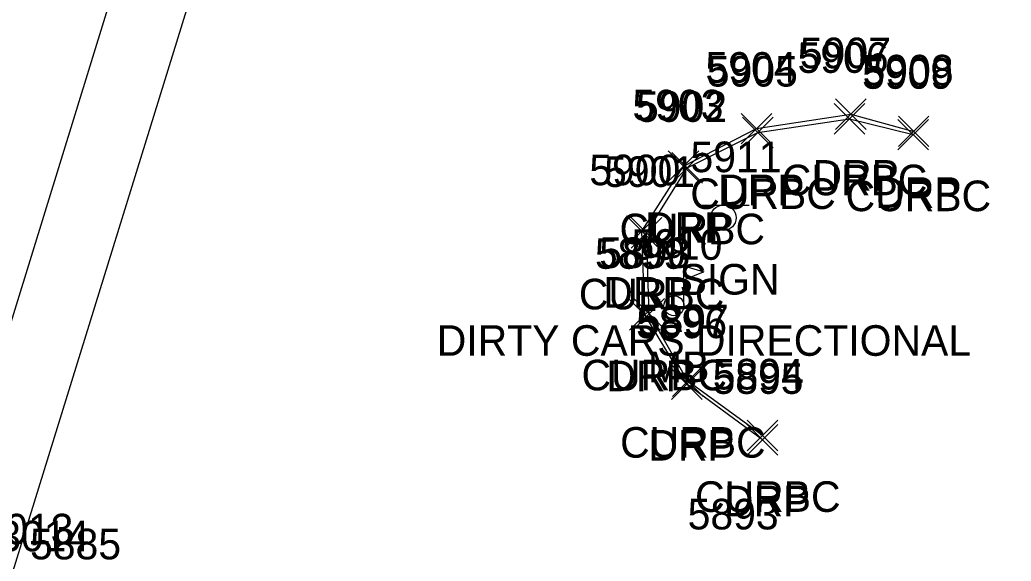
# Model space of a CAD drawing. Extents: x 1462089 to 1464015, y 730534 to 736144.
# Drawn here: x 1462428.6 to 1462493.4, y 730685.7 to 730721.1 of the extents above; entities that cross this region are included whole.
import ezdxf

# ---------------------------------------------------------------- set-up
doc = ezdxf.new("R2010")
doc.units = 0
for name, color, linetype in [('L_A', 7, 'Continuous'), ('L_I', 7, 'Continuous'), ('LMB', 7, 'Continuous'), ('R_A', 7, 'Continuous'), ('R_I', 7, 'Continuous'), ('R_TIC', 7, 'Continuous'), ('RC', 7, 'Continuous'), ('RDP', 7, 'Continuous'), ('RSW', 7, 'Continuous'), ('S_A', 7, 'Continuous'), ('S_C', 7, 'Continuous'), ('S_I', 7, 'Continuous'), ('SSGN', 7, 'Continuous'), ('U_I', 7, 'Continuous')]:
    doc.layers.add(name, color=color, linetype=linetype)

msp = doc.modelspace()

# ---------------------------------------------------------------- linework, layer by layer
at = {"layer": 'LMB'}
for p, q in [((1462472.046, 730704.979), (1462473.34, 730704.597)), ((1462472.052, 730702.387), (1462472.051, 730704.981)), ((1462472.051, 730704.079), (1462473.334, 730704.588)), ((1462471.396, 730702.378), (1462471.396, 730702.378))]:
    msp.add_line(p, q, dxfattribs=at)
msp.add_circle((1462471.396, 730702.378), 0.656, dxfattribs=at)
at = {"layer": 'R_TIC'}
for points in [[(1462481.863, 730713.595), (1462483.863, 730715.595)], [(1462483.863, 730713.595), (1462481.863, 730715.595)], [(1462481.964, 730713.894), (1462483.964, 730715.894)], [(1462483.964, 730713.894), (1462481.964, 730715.894)], [(1462475.79, 730712.949), (1462477.79, 730714.949)], [(1462477.79, 730712.949), (1462475.79, 730714.949)], [(1462475.883, 730712.701), (1462477.883, 730714.701)], [(1462477.883, 730712.701), (1462475.883, 730714.701)], [(1462486.031, 730712.557), (1462488.031, 730714.557)], [(1462488.031, 730712.557), (1462486.031, 730714.557)], [(1462486.063, 730712.772), (1462488.063, 730714.772)], [(1462488.063, 730712.772), (1462486.063, 730714.772)], [(1462471.018, 730710.49), (1462473.018, 730712.49)], [(1462473.018, 730710.49), (1462471.018, 730712.49)], [(1462471.254, 730710.391), (1462473.254, 730712.391)], [(1462473.254, 730710.391), (1462471.254, 730712.391)], [(1462468.289, 730706.252), (1462470.289, 730708.252)], [(1462470.289, 730706.252), (1462468.289, 730708.252)], [(1462468.599, 730706.14), (1462470.599, 730708.14)], [(1462470.599, 730706.14), (1462468.599, 730708.14)], [(1462468.496, 730700.791), (1462470.496, 730702.791)], [(1462470.496, 730700.791), (1462468.496, 730702.791)], [(1462468.775, 730700.847), (1462470.775, 730702.847)], [(1462470.775, 730700.847), (1462468.775, 730702.847)], [(1462471.232, 730696.259), (1462473.232, 730698.259)], [(1462473.232, 730696.259), (1462471.232, 730698.259)], [(1462471.295, 730696.447), (1462473.295, 730698.447)], [(1462473.295, 730696.447), (1462471.295, 730698.447)], [(1462476.191, 730692.905), (1462478.191, 730694.905)], [(1462478.191, 730692.905), (1462476.191, 730694.905)], [(1462476.174, 730692.618), (1462478.174, 730694.618)], [(1462478.174, 730692.618), (1462476.174, 730694.618)]]:
    msp.add_lwpolyline(points, dxfattribs=at)
at = {"layer": 'RC'}
msp.add_lwpolyline([(1462477.191, 730693.905), (1462472.295, 730697.447), (1462469.775, 730701.847), (1462469.599, 730707.14), (1462472.254, 730711.391), (1462476.883, 730713.701), (1462482.863, 730714.595), (1462487.031, 730713.557)], dxfattribs=at)
at = {"layer": 'RDP'}
msp.add_lwpolyline([(1462477.174, 730693.618), (1462472.232, 730697.259), (1462469.496, 730701.791), (1462469.289, 730707.252), (1462472.018, 730711.49), (1462476.79, 730713.949), (1462482.964, 730714.894), (1462487.063, 730713.772)], dxfattribs=at)
at = {"layer": 'RSW'}
for points in [[(1462411.78, 730660.96), (1462413.375, 730666.326), (1462420.616, 730677.969), (1462422.516, 730683.357), (1462438.143, 730733.978), (1462442.863, 730748.711), (1462450.22, 730769.258), (1462462.602, 730809.869), (1462469.677, 730832.394), (1462475.297, 730861.235), (1462478.395, 730877.187), (1462489.057, 730911.55)], [(1462415.196, 730659.689), (1462417.674, 730664.088), (1462425.293, 730676.369), (1462427.816, 730683.782), (1462442.002, 730729.636), (1462442.779, 730732.808), (1462445.728, 730742.244), (1462455.055, 730768.12), (1462467.301, 730808.318), (1462474.256, 730831.161), (1462480.008, 730860.315), (1462483.021, 730875.428), (1462493.434, 730909.857)]]:
    msp.add_lwpolyline(points, dxfattribs=at)
at = {"layer": 'SSGN'}
for p, q in [((1462472.976, 730708.959), (1462476.309, 730708.959)), ((1462474.623, 730708.126), (1462474.623, 730708.126))]:
    msp.add_line(p, q, dxfattribs=at)
msp.add_circle((1462474.623, 730708.126), 0.833, dxfattribs=at)

# ---------------------------------------------------------------- texts
at = {"layer": 'L_A'}
msp.add_text('MB', height=2, dxfattribs=at).set_placement((1462469.703, 730697.378))
at = {"layer": 'L_I'}
for s, p in [('5910', (1462468.617, 730705.378)), ('5885', (1462429.315, 730685.804))]:
    msp.add_text(s, height=2, dxfattribs=at).set_placement(p)
at = {"layer": 'R_A'}
for s, p in [('DRP', (1462480.452, 730709.894)), ('CURBC', (1462478.446, 730709.595)), ('CURBC', (1462472.466, 730708.701)), ('DRP', (1462474.278, 730708.949)), ('CURBC', (1462482.614, 730708.557)), ('DRP', (1462484.551, 730708.772)), ('CURBC', (1462467.836, 730706.391)), ('DRP', (1462469.506, 730706.49)), ('CURBC', (1462465.182, 730702.14)), ('DRP', (1462466.778, 730702.252)), ('CURBC', (1462465.357, 730696.847)), ('DRP', (1462466.984, 730696.791)), ('CURBC', (1462467.877, 730692.447)), ('DRP', (1462469.72, 730692.259)), ('CURBC', (1462472.774, 730688.905)), ('DRP', (1462474.662, 730688.618))]:
    msp.add_text(s, height=2, dxfattribs=at).set_placement(p)
at = {"layer": 'R_I'}
for s, p in [('5906', (1462479.47, 730717.595)), ('5907', (1462479.625, 730717.894)), ('5904', (1462473.452, 730716.949)), ('5908', (1462483.724, 730716.772)), ('5905', (1462473.544, 730716.701)), ('5909', (1462483.685, 730716.557)), ('5903', (1462468.679, 730714.49)), ('5902', (1462468.915, 730714.391)), ('5900', (1462465.864, 730710.252)), ('5901', (1462466.827, 730710.14)), ('5899', (1462466.229, 730704.791)), ('5898', (1462466.515, 730704.847)), ('5896', (1462468.917, 730700.259)), ('5897', (1462469.035, 730700.447)), ('5894', (1462473.931, 730696.905)), ('5895', (1462473.914, 730696.618)), ('13013', (1462424.714, 730686.782)), ('13013', (1462424.714, 730686.782)), ('13014', (1462425.747, 730686.327)), ('5885', (1462429.315, 730685.804))]:
    msp.add_text(s, height=2, dxfattribs=at).set_placement(p)
at = {"layer": 'S_A'}
msp.add_text('SIGN', height=2, dxfattribs=at).set_placement((1462471.761, 730703.105))
at = {"layer": 'S_C'}
msp.add_text('DIRTY CARS DIRECTIONAL', height=2, dxfattribs=at).set_placement((1462455.895, 730699.105))
at = {"layer": 'S_I'}
msp.add_text('5911', height=2, dxfattribs=at).set_placement((1462472.478, 730711.105))
at = {"layer": 'U_I'}
msp.add_text('5893', height=2, dxfattribs=at).set_placement((1462472.29, 730687.76))

doc.saveas('drawing.dxf')
